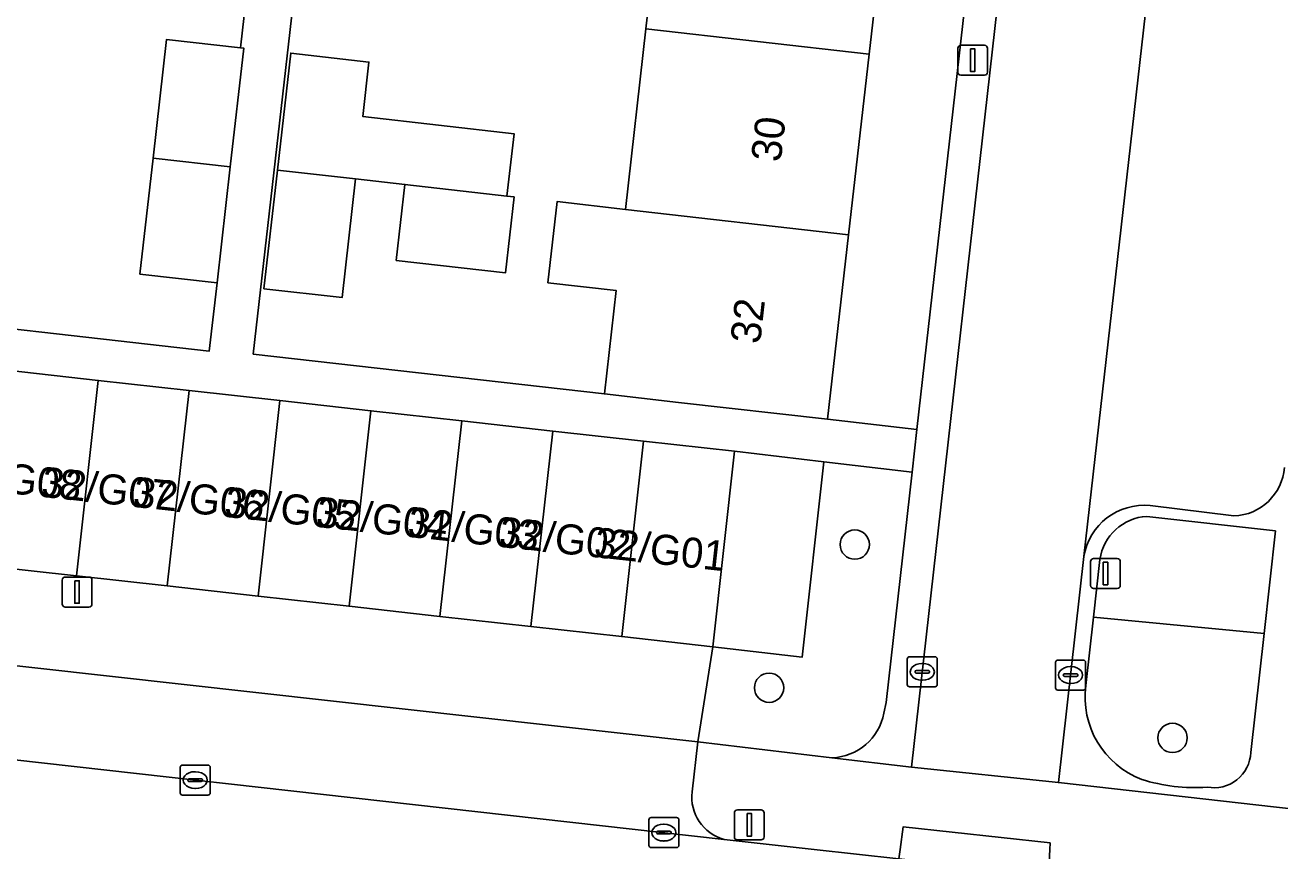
# Model space of a CAD drawing. Extents: x 161928 to 163071, y 386474 to 387428.
# Drawn here: x 162100.36 to 162142.19, y 386749.95 to 386777.48 of the extents above; entities that cross this region are included whole.
import ezdxf

# ---------------------------------------------------------------- set-up
doc = ezdxf.new("R2010")
doc.units = 0
for name, color, linetype in [('IMGEO_Boom', 7, 'Continuous'), ('IMGEO_Erf', 7, 'Continuous'), ('IMGEO_Groenvoorziening', 7, 'Continuous'), ('IMGEO_Kolk', 7, 'Continuous'), ('IMGEO_Lichtmast', 7, 'Continuous'), ('IMGEO_Pand', 7, 'Continuous'), ('IMGEO_Pand_nummerreeks', 7, 'Continuous'), ('IMGEO_Parkeervlak_open', 7, 'Continuous'), ('IMGEO_Rijbaan_lokaal_open', 7, 'Continuous'), ('IMGEO_Voetpad_open', 7, 'Continuous')]:
    doc.layers.add(name, color=color, linetype=linetype)

msp = doc.modelspace()

# ---------------------------------------------------------------- linework, layer by layer
at = {"layer": 'IMGEO_Boom'}
for centre in [(162128.021, 386760.164), (162125.163, 386755.392), (162138.612, 386753.719)]:
    msp.add_circle(centre, 0.489, dxfattribs=at)
at = {"layer": 'IMGEO_Erf'}
for points in [[(162094.742, 386767.943), (162106.503, 386766.612), (162106.762, 386768.886), (162104.189, 386769.179), (162104.629, 386773.043), (162105.08, 386777.003), (162107.543, 386776.723), (162108.024, 386780.945), (162105.451, 386781.238), (162105.891, 386785.102), (162106.342, 386789.062), (162108.805, 386788.782), (162109.286, 386793.003), (162106.713, 386793.296), (162107.153, 386797.16), (162107.604, 386801.12), (162110.177, 386800.827), (162111.754, 386815.094)], [(162109.585, 386780.749), (162107.966, 386766.515), (162119.674, 386765.185), (162120.066, 386768.631), (162117.791, 386768.89), (162118.098, 386771.594), (162120.373, 386771.335), (162121.057, 386777.355), (162121.742, 386783.377)]]:
    msp.add_lwpolyline(points, dxfattribs=at)
for points in [[(162135.581, 386812.449), (162132.619, 386812.763), (162131.92, 386806.616), (162131.236, 386800.595), (162130.552, 386794.574), (162129.868, 386788.553), (162129.183, 386782.531), (162128.499, 386776.51), (162127.815, 386770.489), (162127.116, 386764.34), (162130.092, 386764.003)], [(162116.426, 386771.779), (162116.662, 386771.752), (162116.374, 386769.22), (162112.733, 386769.634), (162113.021, 386772.166), (162111.379, 386772.352), (162110.928, 386768.394), (162108.323, 386768.691), (162108.773, 386772.648), (162109.217, 386776.544), (162111.822, 386776.247), (162111.616, 386774.432), (162116.662, 386773.859)]]:
    msp.add_lwpolyline(points, close=True, dxfattribs=at)
at = {"layer": 'IMGEO_Groenvoorziening'}
msp.add_lwpolyline([(162123.283, 386756.757), (162126.263, 386756.411), (162126.988, 386762.92), (162124.009, 386763.272)], close=True, dxfattribs=at)
for points in [[(162129.93, 386762.572), (162126.988, 386762.92), (162126.263, 386756.411), (162123.283, 386756.757), (162122.784, 386753.584), (162127.26, 386753.058)], [(162128.987, 386754.54), (162129.066, 386754.9), (162129.93, 386762.572)], [(162136.191, 386759.663), (162135.978, 386757.748), (162141.663, 386757.198), (162142.044, 386760.619), (162137.76, 386761.104)], [(162141.221, 386753.235), (162141.663, 386757.198), (162135.978, 386757.748), (162135.725, 386755.466)]]:
    msp.add_lwpolyline(points, dxfattribs=at)
for centre, radius, start, end in [((162137.854, 386759.426), 1.68, 93.2232, 171.9067), ((162138.624, 386755.073), 2.926, 172.273, 249.1738), ((162127.196, 386754.88), 1.824, 272.0257, 349.2425), ((162139.994, 386753.287), 1.228, 259.2349, 357.5645), ((162139.339, 386757.846), 5.781, 252.3296, 274.2294)]:
    msp.add_arc(centre, radius, start, end, dxfattribs=at)
at = {"layer": 'IMGEO_Kolk'}
for p, q in [((162129.77, 386755.497), (162129.77, 386756.349)), ((162129.845, 386756.423), (162130.697, 386756.423)), ((162130.771, 386756.349), (162130.771, 386755.497)), ((162130.029, 386755.917), (162130.029, 386755.929)), ((162130.072, 386755.966), (162130.47, 386755.966)), ((162130.258, 386756.203), (162130.283, 386756.203)), ((162130.513, 386755.929), (162130.513, 386755.917)), ((162134.713, 386755.389), (162134.713, 386756.241)), ((162134.788, 386756.315), (162135.64, 386756.315)), ((162135.201, 386756.095), (162135.226, 386756.095)), ((162135.714, 386756.241), (162135.714, 386755.389)), ((162130.467, 386755.88), (162130.069, 386755.88)), ((162130.281, 386755.643), (162130.256, 386755.643)), ((162134.972, 386755.809), (162134.972, 386755.821)), ((162135.41, 386755.772), (162135.012, 386755.772)), ((162135.015, 386755.858), (162135.413, 386755.858)), ((162135.224, 386755.535), (162135.199, 386755.535)), ((162135.456, 386755.821), (162135.456, 386755.809)), ((162130.697, 386755.423), (162129.845, 386755.423)), ((162135.64, 386755.315), (162134.788, 386755.315)), ((162105.531, 386751.888), (162105.531, 386752.74)), ((162105.606, 386752.814), (162106.458, 386752.814)), ((162106.019, 386752.594), (162106.044, 386752.594)), ((162106.532, 386752.74), (162106.532, 386751.888)), ((162105.79, 386752.308), (162105.79, 386752.32)), ((162106.228, 386752.271), (162105.83, 386752.271)), ((162105.833, 386752.357), (162106.231, 386752.357)), ((162106.274, 386752.32), (162106.274, 386752.308)), ((162106.458, 386751.814), (162105.606, 386751.814)), ((162106.042, 386752.034), (162106.017, 386752.034)), ((162121.155, 386750.138), (162121.155, 386750.99)), ((162121.23, 386751.064), (162122.082, 386751.064)), ((162122.156, 386750.99), (162122.156, 386750.138)), ((162121.414, 386750.558), (162121.414, 386750.57)), ((162121.852, 386750.521), (162121.454, 386750.521)), ((162121.457, 386750.607), (162121.855, 386750.607)), ((162121.643, 386750.844), (162121.668, 386750.844)), ((162121.898, 386750.57), (162121.898, 386750.558)), ((162122.082, 386750.064), (162121.23, 386750.064)), ((162121.666, 386750.284), (162121.641, 386750.284))]:
    msp.add_line(p, q, dxfattribs=at)
for points in [[(162129.77, 386755.497), (162129.77, 386756.349)], [(162129.845, 386756.423), (162130.697, 386756.423)], [(162130.771, 386756.349), (162130.771, 386755.497)], [(162134.713, 386755.389), (162134.713, 386756.241)], [(162134.788, 386756.315), (162135.64, 386756.315)], [(162135.714, 386756.241), (162135.714, 386755.389)], [(162130.697, 386755.423), (162129.845, 386755.423)], [(162135.64, 386755.315), (162134.788, 386755.315)], [(162105.531, 386751.888), (162105.531, 386752.74)], [(162105.606, 386752.814), (162106.458, 386752.814)], [(162106.532, 386752.74), (162106.532, 386751.888)], [(162106.458, 386751.814), (162105.606, 386751.814)], [(162121.155, 386750.138), (162121.155, 386750.99)], [(162121.23, 386751.064), (162122.082, 386751.064)], [(162122.156, 386750.99), (162122.156, 386750.138)], [(162122.082, 386750.064), (162121.23, 386750.064)]]:
    msp.add_lwpolyline(points, dxfattribs=at)
for centre, radius, start, end in [((162129.847, 386756.347), 0.0765, 91.552, 178.448), ((162129.847, 386756.347), 0.0765, 91.552, 178.448), ((162130.695, 386756.347), 0.0765, 1.552, 88.448), ((162130.695, 386756.347), 0.0765, 1.552, 88.448), ((162130.069, 386755.926), 0.0403, 85.8775, 175.7526), ((162130.066, 386755.916), 0.0366, 178.938, 274.7102), ((162130.47, 386755.923), 0.043, 264.8664, 352.4533), ((162130.474, 386755.928), 0.0386, 1.7309, 96.639), ((162134.79, 386756.239), 0.0765, 91.552, 178.448), ((162134.79, 386756.239), 0.0765, 91.552, 178.448), ((162135.638, 386756.239), 0.0765, 1.552, 88.448), ((162135.638, 386756.239), 0.0765, 1.552, 88.448), ((162129.847, 386755.499), 0.0765, 181.552, 268.448), ((162129.847, 386755.499), 0.0765, 181.552, 268.448), ((162130.695, 386755.499), 0.0765, 271.552, 358.448), ((162130.695, 386755.499), 0.0765, 271.552, 358.448), ((162135.012, 386755.818), 0.0403, 85.8775, 175.7526), ((162135.009, 386755.808), 0.0366, 178.938, 274.7102), ((162135.413, 386755.815), 0.043, 264.8664, 352.4533), ((162135.417, 386755.82), 0.0386, 1.7309, 96.639), ((162134.79, 386755.391), 0.0765, 181.552, 268.448), ((162134.79, 386755.391), 0.0765, 181.552, 268.448), ((162135.638, 386755.391), 0.0765, 271.552, 358.448), ((162135.638, 386755.391), 0.0765, 271.552, 358.448), ((162105.608, 386752.738), 0.0765, 91.552, 178.448), ((162105.608, 386752.738), 0.0765, 91.552, 178.448), ((162106.456, 386752.738), 0.0765, 1.552, 88.448), ((162106.456, 386752.738), 0.0765, 1.552, 88.448), ((162105.83, 386752.317), 0.0403, 85.8775, 175.7526), ((162105.827, 386752.307), 0.0366, 178.938, 274.7102), ((162106.231, 386752.314), 0.043, 264.8664, 352.4533), ((162106.235, 386752.319), 0.0386, 1.7309, 96.639), ((162105.608, 386751.89), 0.0765, 181.552, 268.448), ((162105.608, 386751.89), 0.0765, 181.552, 268.448), ((162106.456, 386751.89), 0.0765, 271.552, 358.448), ((162106.456, 386751.89), 0.0765, 271.552, 358.448), ((162121.232, 386750.988), 0.0765, 91.552, 178.448), ((162121.232, 386750.988), 0.0765, 91.552, 178.448), ((162122.08, 386750.988), 0.0765, 1.552, 88.448), ((162122.08, 386750.988), 0.0765, 1.552, 88.448), ((162121.454, 386750.567), 0.0403, 85.8775, 175.7526), ((162121.451, 386750.557), 0.0366, 178.938, 274.7102), ((162121.855, 386750.564), 0.043, 264.8664, 352.4533), ((162121.859, 386750.569), 0.0386, 1.7309, 96.639), ((162121.232, 386750.14), 0.0765, 181.552, 268.448), ((162121.232, 386750.14), 0.0765, 181.552, 268.448), ((162122.08, 386750.14), 0.0765, 271.552, 358.448), ((162122.08, 386750.14), 0.0765, 271.552, 358.448)]:
    msp.add_arc(centre, radius, start, end, dxfattribs=at)
for centre, major_axis, ratio, start_param, end_param in [((162130.257, 386755.923), (-0.387, 0.002), 0.722429, 4.712389, 7.853982), ((162130.282, 386755.923), (-0.39, 0.002), 0.717154, 1.570796, 4.712389), ((162135.2, 386755.815), (-0.387, 0.002), 0.722429, 4.712389, 7.853982), ((162135.225, 386755.815), (-0.39, 0.002), 0.717154, 1.570796, 4.712389), ((162106.018, 386752.314), (-0.387, 0.002), 0.722429, 4.712389, 7.853982), ((162106.043, 386752.314), (-0.39, 0.002), 0.717154, 1.570796, 4.712389), ((162121.642, 386750.564), (-0.387, 0.002), 0.722429, 4.712389, 7.853982), ((162121.667, 386750.564), (-0.39, 0.002), 0.717154, 1.570796, 4.712389)]:
    msp.add_ellipse(centre, major_axis=major_axis, ratio=ratio, start_param=start_param, end_param=end_param, dxfattribs=at)
at = {"layer": 'IMGEO_Lichtmast'}
for p, q in [((162131.455, 386775.907), (162131.455, 386776.707)), ((162131.455, 386776.707), (162131.455, 386775.907)), ((162131.555, 386776.807), (162132.345, 386776.807)), ((162132.345, 386776.807), (162131.555, 386776.807)), ((162132.445, 386776.707), (162132.445, 386775.907)), ((162132.445, 386775.907), (162132.445, 386776.707)), ((162132.345, 386775.807), (162131.555, 386775.807)), ((162131.555, 386775.807), (162132.345, 386775.807)), ((162135.982, 386759.699), (162136.772, 386759.699)), ((162136.772, 386759.699), (162135.982, 386759.699)), ((162135.882, 386758.799), (162135.882, 386759.599)), ((162135.882, 386759.599), (162135.882, 386758.799)), ((162136.872, 386759.599), (162136.872, 386758.799)), ((162136.872, 386758.799), (162136.872, 386759.599)), ((162101.599, 386758.182), (162101.599, 386758.982)), ((162101.599, 386758.982), (162101.599, 386758.182)), ((162101.699, 386759.082), (162102.489, 386759.082)), ((162102.489, 386759.082), (162101.699, 386759.082)), ((162102.589, 386758.982), (162102.589, 386758.182)), ((162102.589, 386758.182), (162102.589, 386758.982)), ((162136.772, 386758.699), (162135.982, 386758.699)), ((162135.982, 386758.699), (162136.772, 386758.699)), ((162102.489, 386758.082), (162101.699, 386758.082)), ((162101.699, 386758.082), (162102.489, 386758.082)), ((162124.107, 386751.321), (162124.897, 386751.321)), ((162124.897, 386751.321), (162124.107, 386751.321)), ((162124.007, 386750.421), (162124.007, 386751.221)), ((162124.007, 386751.221), (162124.007, 386750.421)), ((162124.997, 386751.221), (162124.997, 386750.421)), ((162124.997, 386750.421), (162124.997, 386751.221)), ((162124.897, 386750.321), (162124.107, 386750.321)), ((162124.107, 386750.321), (162124.897, 386750.321))]:
    msp.add_line(p, q, dxfattribs=at)
for points in [[(162131.875, 386776.682), (162132.025, 386776.682), (162132.025, 386775.932), (162131.875, 386775.932), (162131.875, 386776.682)], [(162136.302, 386759.574), (162136.452, 386759.574), (162136.452, 386758.824), (162136.302, 386758.824), (162136.302, 386759.574)], [(162102.019, 386758.957), (162102.169, 386758.957), (162102.169, 386758.207), (162102.019, 386758.207), (162102.019, 386758.957)], [(162124.427, 386751.196), (162124.577, 386751.196), (162124.577, 386750.446), (162124.427, 386750.446), (162124.427, 386751.196)]]:
    msp.add_lwpolyline(points, dxfattribs=at)
for centre, start, end in [((162131.555, 386776.707), 90, 180), ((162131.555, 386776.707), 90, 180), ((162132.345, 386776.707), 0, 90), ((162132.345, 386776.707), 360, 90), ((162131.555, 386775.907), 180, 270), ((162131.555, 386775.907), 180, 270), ((162132.345, 386775.907), 270, 0), ((162132.345, 386775.907), 270, 0), ((162135.982, 386759.599), 90, 180), ((162135.982, 386759.599), 90, 180), ((162136.772, 386759.599), 0, 90), ((162136.772, 386759.599), 360, 90), ((162101.699, 386758.982), 90, 180), ((162101.699, 386758.982), 90, 180), ((162102.489, 386758.982), 0, 90), ((162102.489, 386758.982), 360, 90), ((162135.982, 386758.799), 180, 270), ((162135.982, 386758.799), 180, 270), ((162136.772, 386758.799), 270, 0), ((162136.772, 386758.799), 270, 0), ((162101.699, 386758.182), 180, 270), ((162101.699, 386758.182), 180, 270), ((162102.489, 386758.182), 270, 0), ((162102.489, 386758.182), 270, 0), ((162124.107, 386751.221), 90, 180), ((162124.107, 386751.221), 90, 180), ((162124.897, 386751.221), 0, 90), ((162124.897, 386751.221), 360, 90), ((162124.107, 386750.421), 180, 270), ((162124.107, 386750.421), 180, 270), ((162124.897, 386750.421), 270, 0), ((162124.897, 386750.421), 270, 0)]:
    msp.add_arc(centre, 0.1, start, end, dxfattribs=at)
at = {"layer": 'IMGEO_Pand'}
for points in [[(162121.742, 386783.377), (162121.057, 386777.355), (162128.499, 386776.51), (162129.183, 386782.531)], [(162121.057, 386777.355), (162120.373, 386771.335), (162127.815, 386770.489), (162128.499, 386776.51)], [(162107.653, 386776.71), (162107.543, 386776.723), (162105.08, 386777.003), (162104.629, 386773.043), (162107.202, 386772.751)], [(162111.822, 386776.247), (162109.217, 386776.544), (162108.773, 386772.648), (162111.379, 386772.352), (162113.021, 386772.166), (162116.426, 386771.779), (162116.662, 386773.859), (162111.616, 386774.432)], [(162104.189, 386769.179), (162106.762, 386768.886), (162107.202, 386772.751), (162104.629, 386773.043)], [(162108.323, 386768.691), (162110.928, 386768.394), (162111.379, 386772.352), (162108.773, 386772.648)], [(162113.021, 386772.166), (162112.733, 386769.634), (162116.374, 386769.22), (162116.662, 386771.752), (162116.426, 386771.779)], [(162127.815, 386770.489), (162120.373, 386771.335), (162118.098, 386771.594), (162117.791, 386768.89), (162120.066, 386768.631), (162119.674, 386765.185), (162122.148, 386764.904), (162127.116, 386764.34)], [(162102.071, 386759.122), (162102.798, 386765.637), (162099.767, 386765.974), (162099.041, 386759.46)], [(162105.102, 386758.784), (162105.828, 386765.299), (162102.798, 386765.637), (162102.071, 386759.122)], [(162108.132, 386758.446), (162108.858, 386764.961), (162105.828, 386765.299), (162105.102, 386758.784)], [(162111.162, 386758.109), (162111.888, 386764.623), (162108.858, 386764.961), (162108.132, 386758.446)], [(162114.192, 386757.771), (162114.918, 386764.285), (162111.888, 386764.623), (162111.162, 386758.109)], [(162117.222, 386757.433), (162117.949, 386763.948), (162114.918, 386764.285), (162114.192, 386757.771)], [(162120.253, 386757.095), (162120.979, 386763.61), (162117.949, 386763.948), (162117.222, 386757.433)], [(162123.283, 386756.757), (162124.009, 386763.272), (162120.979, 386763.61), (162120.253, 386757.095)]]:
    msp.add_lwpolyline(points, close=True, dxfattribs=at)
at = {"layer": 'IMGEO_Parkeervlak_open'}
for points in [[(162145.548, 386811.148), (162141.554, 386811.582), (162140.199, 386799.863), (162135.66, 386759.762)], [(162137.87, 386761.463), (162140.661, 386761.122)]]:
    msp.add_lwpolyline(points, dxfattribs=at)
for centre, radius, start, end in [((162140.605, 386762.861), 1.74, 271.8336, 355.6559), ((162137.667, 386759.441), 2.033, 84.2687, 170.9011)]:
    msp.add_arc(centre, radius, start, end, dxfattribs=at)
at = {"layer": 'IMGEO_Rijbaan_lokaal_open'}
msp.add_lwpolyline([(162136.354, 386809.876), (162129.914, 386752.746), (162134.807, 386752.229), (162135.66, 386759.762), (162140.199, 386799.863)], dxfattribs=at)
msp.add_lwpolyline([(162129.491, 386749.686), (162126.661, 386750), (162123.662, 386750.337), (162089.619, 386754.158), (162086.964, 386754.512), (162086.042, 386754.635), (162085.527, 386749.539), (162085.935, 386749.548), (162086.594, 386749.505), (162086.873, 386749.474), (162135.328, 386744.09), (162135.874, 386748.978), (162134.473, 386749.133)], close=True, dxfattribs=at)
at = {"layer": 'IMGEO_Voetpad_open'}
for points in [[(162111.754, 386815.094), (162110.177, 386800.827), (162109.726, 386796.868), (162109.286, 386793.003), (162108.805, 386788.782), (162108.915, 386788.769), (162108.464, 386784.81), (162108.024, 386780.945), (162107.543, 386776.723), (162107.653, 386776.71), (162107.202, 386772.751), (162106.762, 386768.886), (162106.503, 386766.612), (162094.742, 386767.943)], [(162138.598, 386811.904), (162135.581, 386812.449), (162130.092, 386764.003), (162129.93, 386762.572), (162129.066, 386754.9), (162128.987, 386754.54)], [(162127.26, 386753.058), (162129.914, 386752.746), (162136.354, 386809.876)], [(162099.767, 386765.974), (162102.798, 386765.637), (162105.828, 386765.299), (162108.858, 386764.961), (162111.888, 386764.623), (162114.918, 386764.285), (162117.949, 386763.948), (162120.979, 386763.61), (162124.009, 386763.272), (162126.988, 386762.92), (162129.93, 386762.572), (162130.092, 386764.003), (162127.116, 386764.34), (162122.148, 386764.904), (162119.674, 386765.185), (162107.966, 386766.515), (162109.585, 386780.749)], [(162140.661, 386761.122), (162137.87, 386761.463)], [(162137.76, 386761.104), (162142.044, 386760.619), (162141.663, 386757.198)], [(162135.66, 386759.762), (162134.807, 386752.229), (162145.709, 386750.996)], [(162135.725, 386755.466), (162135.978, 386757.748), (162136.191, 386759.663)], [(162122.596, 386751.923), (162122.784, 386753.584), (162088.426, 386757.42)], [(162141.663, 386757.198), (162141.221, 386753.235)], [(162086.964, 386754.512), (162089.619, 386754.158), (162123.662, 386750.337)], [(162145.903, 386750.964), (162145.709, 386750.996), (162134.807, 386752.229), (162129.914, 386752.746), (162127.26, 386753.058), (162122.784, 386753.584), (162122.596, 386751.923)], [(162123.662, 386750.337), (162126.661, 386750), (162129.491, 386749.686), (162129.532, 386750), (162129.629, 386750.754), (162134.53, 386750.22), (162134.518, 386750), (162134.473, 386749.133), (162135.874, 386748.978), (162138.757, 386748.658), (162148.871, 386747.535)]]:
    msp.add_lwpolyline(points, dxfattribs=at)
for points in [[(162093.222, 386762.31), (162089.069, 386762.773), (162088.426, 386757.42), (162122.784, 386753.584), (162123.283, 386756.757), (162120.253, 386757.095), (162117.222, 386757.433), (162114.192, 386757.771), (162111.162, 386758.109), (162108.132, 386758.446), (162105.102, 386758.784), (162102.071, 386759.122), (162099.041, 386759.46), (162096.011, 386759.798), (162092.979, 386760.136)], [(162129.491, 386749.686), (162134.473, 386749.133), (162134.518, 386750), (162134.53, 386750.22), (162129.629, 386750.754), (162129.532, 386750)]]:
    msp.add_lwpolyline(points, close=True, dxfattribs=at)
for centre, radius, start, end in [((162140.605, 386762.861), 1.74, 271.8336, 355.6559), ((162137.667, 386759.441), 2.033, 84.2687, 170.9011), ((162137.854, 386759.426), 1.68, 93.2232, 171.9067), ((162138.624, 386755.073), 2.926, 172.273, 249.1738), ((162127.196, 386754.88), 1.824, 272.0257, 349.2425), ((162139.994, 386753.287), 1.228, 259.2349, 357.5645), ((162139.339, 386757.846), 5.781, 252.3296, 274.2294), ((162124.051, 386751.75), 1.465, 173.1992, 254.6133), ((162124.051, 386751.75), 1.465, 173.1992, 254.6133)]:
    msp.add_arc(centre, radius, start, end, dxfattribs=at)

# ---------------------------------------------------------------- texts
at = {"layer": 'IMGEO_Pand_nummerreeks'}
for s, rotation, p in [('30', 83.5165, (162125.551, 386772.886)), ('32', 83.5143, (162124.862, 386766.827)), ('32/G08', 353.7671, (162097.828, 386762.096)), ('32/G07', 353.7671, (162100.877, 386761.763)), ('32/G06', 353.7671, (162103.929, 386761.43)), ('32/G05', 353.7671, (162106.981, 386761.096)), ('32/G04', 353.7671, (162110.033, 386760.763)), ('32/G03', 353.7671, (162113.085, 386760.43)), ('32/G02', 353.7671, (162116.131, 386760.097)), ('32/G01', 353.7671, (162119.299, 386759.751))]:
    msp.add_text(s, height=1, rotation=rotation, dxfattribs=at).set_placement(p)

doc.saveas('drawing.dxf')
